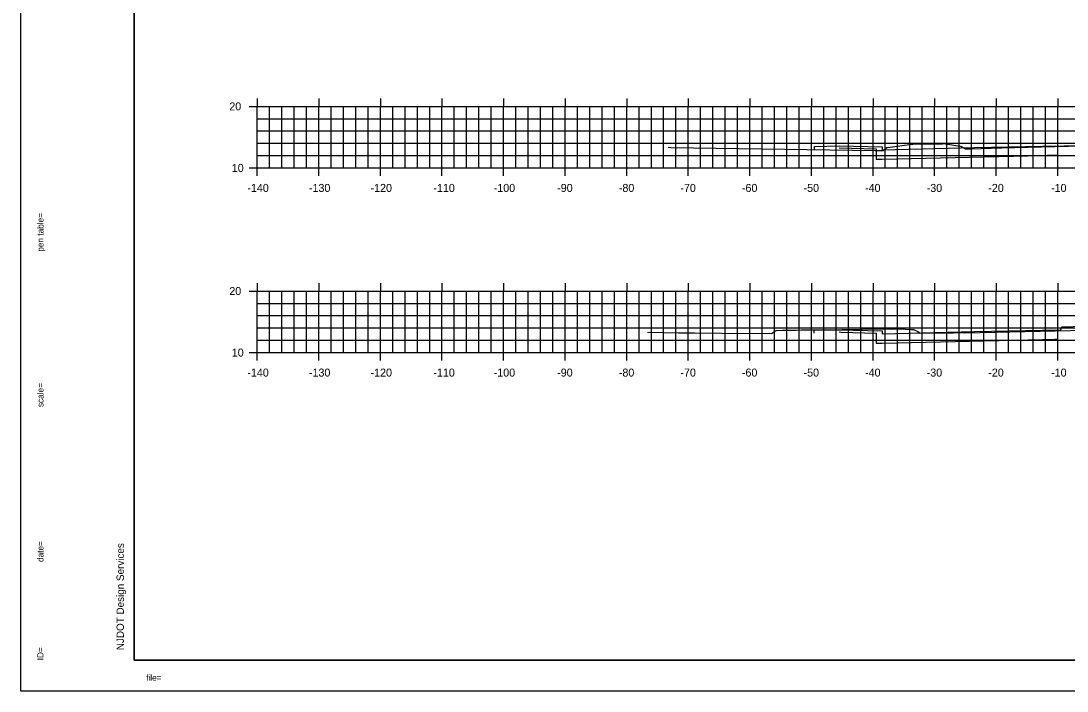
# Model space of a CAD drawing. Extents: x 40011 to 50684, y 49949 to 72236.
# Drawn here: x 41575.1 to 41745, y 68351.8 to 68460.7 of the extents above; entities that cross this region are included whole.
import ezdxf

# ---------------------------------------------------------------- set-up
doc = ezdxf.new("R2010")
doc.units = 0
for name, color, linetype in [('1', 7, 'Continuous'), ('41', 7, 'Continuous'), ('51', 7, 'Continuous'), ('53', 7, 'Continuous'), ('55', 7, 'Continuous'), ('57', 7, 'Continuous'), ('58', 7, 'Continuous'), ('59', 7, 'Continuous'), ('60', 7, 'Continuous')]:
    doc.layers.add(name, color=color, linetype=linetype)

msp = doc.modelspace()

# ---------------------------------------------------------------- linework, layer by layer
at = {"layer": '1'}
for p, q in [((41593.5, 68566.8), (41593.5, 68356.8)), ((41593.5, 68356.8), (41923.5, 68356.8)), ((41924.5, 68351.8), (41575.12, 68351.8))]:
    msp.add_line(p, q, dxfattribs=at)
at = {"layer": '41'}
for points in [[(41575.12, 68571.8), (41924.5, 68571.8), (41924.5, 68351.8), (41575.12, 68351.8)], [(41593.5, 68566.8), (41923.5, 68566.8), (41923.5, 68356.8), (41593.5, 68356.8)]]:
    msp.add_lwpolyline(points, close=True, dxfattribs=at)
at = {"layer": '51'}
for p, q in [((41612.2, 68446.8), (41613.5, 68446.8)), ((41613.5, 68436.8), (41613.5, 68446.8)), ((41615.5, 68436.8), (41615.5, 68446.8)), ((41617.5, 68436.8), (41617.5, 68446.8)), ((41619.5, 68436.8), (41619.5, 68446.8)), ((41621.5, 68436.8), (41621.5, 68446.8)), ((41625.5, 68436.8), (41625.5, 68446.8)), ((41627.5, 68436.8), (41627.5, 68446.8)), ((41629.5, 68436.8), (41629.5, 68446.8)), ((41631.5, 68436.8), (41631.5, 68446.8)), ((41635.5, 68436.8), (41635.5, 68446.8)), ((41637.5, 68436.8), (41637.5, 68446.8)), ((41639.5, 68436.8), (41639.5, 68446.8)), ((41641.5, 68436.8), (41641.5, 68446.8)), ((41645.5, 68436.8), (41645.5, 68446.8)), ((41647.5, 68436.8), (41647.5, 68446.8)), ((41649.5, 68436.8), (41649.5, 68446.8)), ((41651.5, 68436.8), (41651.5, 68446.8)), ((41655.5, 68436.8), (41655.5, 68446.8)), ((41657.5, 68436.8), (41657.5, 68446.8)), ((41659.5, 68436.8), (41659.5, 68446.8)), ((41661.5, 68436.8), (41661.5, 68446.8)), ((41665.5, 68436.8), (41665.5, 68446.8)), ((41667.5, 68436.8), (41667.5, 68446.8)), ((41669.5, 68436.8), (41669.5, 68446.8)), ((41671.5, 68436.8), (41671.5, 68446.8)), ((41675.5, 68436.8), (41675.5, 68446.8)), ((41677.5, 68436.8), (41677.5, 68446.8)), ((41679.5, 68436.8), (41679.5, 68446.8)), ((41681.5, 68436.8), (41681.5, 68446.8)), ((41685.5, 68436.8), (41685.5, 68446.8)), ((41687.5, 68436.8), (41687.5, 68446.8)), ((41689.5, 68436.8), (41689.5, 68446.8)), ((41691.5, 68436.8), (41691.5, 68446.8)), ((41695.5, 68436.8), (41695.5, 68446.8)), ((41697.5, 68436.8), (41697.5, 68446.8)), ((41699.5, 68436.8), (41699.5, 68446.8)), ((41701.5, 68436.8), (41701.5, 68446.8)), ((41705.5, 68436.8), (41705.5, 68446.8)), ((41707.5, 68436.8), (41707.5, 68446.8)), ((41709.5, 68436.8), (41709.5, 68446.8)), ((41711.5, 68436.8), (41711.5, 68446.8)), ((41715.5, 68436.8), (41715.5, 68446.8)), ((41717.5, 68436.8), (41717.5, 68446.8)), ((41719.5, 68436.8), (41719.5, 68446.8)), ((41721.5, 68436.8), (41721.5, 68446.8)), ((41725.5, 68436.8), (41725.5, 68446.8)), ((41727.5, 68436.8), (41727.5, 68446.8)), ((41729.5, 68436.8), (41729.5, 68446.8)), ((41731.5, 68436.8), (41731.5, 68446.8)), ((41735.5, 68436.8), (41735.5, 68446.8)), ((41737.5, 68436.8), (41737.5, 68446.8)), ((41739.5, 68436.8), (41739.5, 68446.8)), ((41741.5, 68436.8), (41741.5, 68446.8)), ((41612.2, 68436.8), (41613.5, 68436.8)), ((41613.5, 68436.8), (41893.5, 68436.8)), ((41613.5, 68435.5), (41613.5, 68436.8)), ((41623.5, 68435.5), (41623.5, 68436.8)), ((41633.5, 68435.5), (41633.5, 68436.8)), ((41643.5, 68435.5), (41643.5, 68436.8)), ((41653.5, 68435.5), (41653.5, 68436.8)), ((41663.5, 68435.5), (41663.5, 68436.8)), ((41673.5, 68435.5), (41673.5, 68436.8)), ((41683.5, 68435.5), (41683.5, 68436.8)), ((41693.5, 68435.5), (41693.5, 68436.8)), ((41703.5, 68435.5), (41703.5, 68436.8)), ((41713.5, 68435.5), (41713.5, 68436.8)), ((41723.5, 68435.5), (41723.5, 68436.8)), ((41733.5, 68435.5), (41733.5, 68436.8)), ((41743.5, 68435.5), (41743.5, 68436.8)), ((41612.2, 68416.8), (41613.5, 68416.8)), ((41613.5, 68406.8), (41613.5, 68416.8)), ((41615.5, 68406.8), (41615.5, 68416.8)), ((41617.5, 68406.8), (41617.5, 68416.8)), ((41619.5, 68406.8), (41619.5, 68416.8)), ((41621.5, 68406.8), (41621.5, 68416.8)), ((41625.5, 68406.8), (41625.5, 68416.8)), ((41627.5, 68406.8), (41627.5, 68416.8)), ((41629.5, 68406.8), (41629.5, 68416.8)), ((41631.5, 68406.8), (41631.5, 68416.8)), ((41635.5, 68406.8), (41635.5, 68416.8)), ((41637.5, 68406.8), (41637.5, 68416.8)), ((41639.5, 68406.8), (41639.5, 68416.8)), ((41641.5, 68406.8), (41641.5, 68416.8)), ((41645.5, 68406.8), (41645.5, 68416.8)), ((41647.5, 68406.8), (41647.5, 68416.8)), ((41649.5, 68406.8), (41649.5, 68416.8)), ((41651.5, 68406.8), (41651.5, 68416.8)), ((41655.5, 68406.8), (41655.5, 68416.8)), ((41657.5, 68406.8), (41657.5, 68416.8)), ((41659.5, 68406.8), (41659.5, 68416.8)), ((41661.5, 68406.8), (41661.5, 68416.8)), ((41665.5, 68406.8), (41665.5, 68416.8)), ((41667.5, 68406.8), (41667.5, 68416.8)), ((41669.5, 68406.8), (41669.5, 68416.8)), ((41671.5, 68406.8), (41671.5, 68416.8)), ((41675.5, 68406.8), (41675.5, 68416.8)), ((41677.5, 68406.8), (41677.5, 68416.8)), ((41679.5, 68406.8), (41679.5, 68416.8)), ((41681.5, 68406.8), (41681.5, 68416.8)), ((41685.5, 68406.8), (41685.5, 68416.8)), ((41687.5, 68406.8), (41687.5, 68416.8)), ((41689.5, 68406.8), (41689.5, 68416.8)), ((41691.5, 68406.8), (41691.5, 68416.8)), ((41695.5, 68406.8), (41695.5, 68416.8)), ((41697.5, 68406.8), (41697.5, 68416.8)), ((41699.5, 68406.8), (41699.5, 68416.8)), ((41701.5, 68406.8), (41701.5, 68416.8)), ((41705.5, 68406.8), (41705.5, 68416.8)), ((41707.5, 68406.8), (41707.5, 68416.8)), ((41709.5, 68406.8), (41709.5, 68416.8)), ((41711.5, 68406.8), (41711.5, 68416.8)), ((41715.5, 68406.8), (41715.5, 68416.8)), ((41717.5, 68406.8), (41717.5, 68416.8)), ((41719.5, 68406.8), (41719.5, 68416.8)), ((41721.5, 68406.8), (41721.5, 68416.8)), ((41725.5, 68406.8), (41725.5, 68416.8)), ((41727.5, 68406.8), (41727.5, 68416.8)), ((41729.5, 68406.8), (41729.5, 68416.8)), ((41731.5, 68406.8), (41731.5, 68416.8)), ((41735.5, 68406.8), (41735.5, 68416.8)), ((41737.5, 68406.8), (41737.5, 68416.8)), ((41739.5, 68406.8), (41739.5, 68416.8)), ((41741.5, 68406.8), (41741.5, 68416.8)), ((41612.2, 68406.8), (41613.5, 68406.8)), ((41613.5, 68406.8), (41893.5, 68406.8)), ((41613.5, 68405.5), (41613.5, 68406.8)), ((41623.5, 68405.5), (41623.5, 68406.8)), ((41633.5, 68405.5), (41633.5, 68406.8)), ((41643.5, 68405.5), (41643.5, 68406.8)), ((41653.5, 68405.5), (41653.5, 68406.8)), ((41663.5, 68405.5), (41663.5, 68406.8)), ((41673.5, 68405.5), (41673.5, 68406.8)), ((41683.5, 68405.5), (41683.5, 68406.8)), ((41693.5, 68405.5), (41693.5, 68406.8)), ((41703.5, 68405.5), (41703.5, 68406.8)), ((41713.5, 68405.5), (41713.5, 68406.8)), ((41723.5, 68405.5), (41723.5, 68406.8)), ((41733.5, 68405.5), (41733.5, 68406.8)), ((41743.5, 68405.5), (41743.5, 68406.8))]:
    msp.add_line(p, q, dxfattribs=at)
at = {"layer": '53'}
for p, q in [((41613.5, 68444.8), (41893.5, 68444.8)), ((41613.5, 68442.8), (41893.5, 68442.8)), ((41613.5, 68440.8), (41893.5, 68440.8)), ((41613.5, 68438.8), (41893.5, 68438.8)), ((41613.5, 68414.8), (41893.5, 68414.8)), ((41613.5, 68412.8), (41893.5, 68412.8)), ((41613.5, 68410.8), (41893.5, 68410.8)), ((41613.5, 68408.8), (41893.5, 68408.8))]:
    msp.add_line(p, q, dxfattribs=at)
at = {"layer": '55'}
for p, q in [((41613.5, 68446.8), (41893.5, 68446.8)), ((41613.5, 68436.8), (41613.5, 68446.8)), ((41623.5, 68436.8), (41623.5, 68446.8)), ((41633.5, 68436.8), (41633.5, 68446.8)), ((41643.5, 68436.8), (41643.5, 68446.8)), ((41653.5, 68436.8), (41653.5, 68446.8)), ((41663.5, 68436.8), (41663.5, 68446.8)), ((41673.5, 68436.8), (41673.5, 68446.8)), ((41683.5, 68436.8), (41683.5, 68446.8)), ((41693.5, 68436.8), (41693.5, 68446.8)), ((41703.5, 68436.8), (41703.5, 68446.8)), ((41713.5, 68436.8), (41713.5, 68446.8)), ((41723.5, 68436.8), (41723.5, 68446.8)), ((41733.5, 68436.8), (41733.5, 68446.8)), ((41743.5, 68436.8), (41743.5, 68446.8)), ((41613.5, 68436.8), (41893.5, 68436.8)), ((41613.5, 68416.8), (41893.5, 68416.8)), ((41613.5, 68406.8), (41613.5, 68416.8)), ((41623.5, 68406.8), (41623.5, 68416.8)), ((41633.5, 68406.8), (41633.5, 68416.8)), ((41643.5, 68406.8), (41643.5, 68416.8)), ((41653.5, 68406.8), (41653.5, 68416.8)), ((41663.5, 68406.8), (41663.5, 68416.8)), ((41673.5, 68406.8), (41673.5, 68416.8)), ((41683.5, 68406.8), (41683.5, 68416.8)), ((41693.5, 68406.8), (41693.5, 68416.8)), ((41703.5, 68406.8), (41703.5, 68416.8)), ((41713.5, 68406.8), (41713.5, 68416.8)), ((41723.5, 68406.8), (41723.5, 68416.8)), ((41733.5, 68406.8), (41733.5, 68416.8)), ((41743.5, 68406.8), (41743.5, 68416.8)), ((41613.5, 68406.8), (41893.5, 68406.8))]:
    msp.add_line(p, q, dxfattribs=at)
at = {"layer": '57'}
for points in [[(41680.25, 68440.15), (41680.64, 68440.14), (41713.86, 68439.64), (41715.15, 68439.62), (41715.17, 68439.63), (41715.77, 68440.14), (41716.27, 68440.19), (41718.63, 68440.48), (41720.42, 68440.69), (41723.76, 68440.72), (41724.76, 68440.74), (41725.14, 68440.75), (41725.29, 68440.73), (41727.65, 68440.33), (41727.82, 68440.3), (41727.89, 68440.26), (41728.5, 68439.88), (41729.36, 68439.91), (41734.38, 68440.04), (41753.93, 68440.56)], [(41676.9, 68410.12), (41681.93, 68410.03), (41682.26, 68410.03), (41683.33, 68410.02), (41684.55, 68410.01), (41688.93, 68409.98), (41697.01, 68409.92), (41697.64, 68410.31), (41697.81, 68410.41), (41698.78, 68410.43), (41700.42, 68410.45), (41701.01, 68410.46), (41701.81, 68410.47), (41702.67, 68410.48), (41703.2, 68410.48), (41703.55, 68410.49), (41704.26, 68410.49), (41705.31, 68410.5), (41714.9, 68410.67), (41715.42, 68410.67), (41716.21, 68410.67), (41717.11, 68410.66), (41717.67, 68410.64), (41718.71, 68410.61), (41719.77, 68410.57), (41720.1, 68410.56), (41720.76, 68410.2), (41721.16, 68409.96), (41725.51, 68410.01), (41726.54, 68410.03), (41727.23, 68410.04), (41727.52, 68410.06), (41727.59, 68410.06), (41727.68, 68410.07), (41727.76, 68410.06), (41728.39, 68409.99), (41747.98, 68410.46)]]:
    msp.add_lwpolyline(points, dxfattribs=at)
at = {"layer": '58'}
for points in [[(41707.99, 68440.05), (41713.99, 68439.88), (41714, 68438.21), (41714.72, 68438.23), (41715, 68438.24), (41741, 68438.83), (41741.03, 68438.83), (41741.84, 68438.85), (41743.5, 68438.88)], [(41707.99, 68410.15), (41708.31, 68410.14), (41713.99, 68409.98), (41714.01, 68408.31), (41714.59, 68408.33), (41715, 68408.34), (41741, 68408.93), (41743.01, 68408.97), (41743.5, 68408.98)]]:
    msp.add_lwpolyline(points, dxfattribs=at)
at = {"layer": '59'}
for points in [[(41703.91, 68439.79), (41703.98, 68439.79), (41703.98, 68439.8), (41703.99, 68440.29), (41704.07, 68440.29), (41707.99, 68440.38), (41714.99, 68440.24), (41715, 68439.74), (41730, 68440.11), (41741, 68440.33), (41748, 68440.47)], [(41703.96, 68409.96), (41703.96, 68410.17), (41703.97, 68410.46), (41707.99, 68410.48), (41714.99, 68410.34), (41715, 68409.84), (41730, 68410.21), (41741, 68410.43), (41744, 68410.49), (41744.14, 68410.99), (41747.83, 68411.07)]]:
    msp.add_lwpolyline(points, dxfattribs=at)
at = {"layer": '60'}
for p, q in [((41613.5, 68448.1), (41613.5, 68446.8)), ((41623.5, 68448.1), (41623.5, 68446.8)), ((41633.5, 68448.1), (41633.5, 68446.8)), ((41643.5, 68448.1), (41643.5, 68446.8)), ((41653.5, 68448.1), (41653.5, 68446.8)), ((41663.5, 68448.1), (41663.5, 68446.8)), ((41673.5, 68448.1), (41673.5, 68446.8)), ((41683.5, 68448.1), (41683.5, 68446.8)), ((41693.5, 68448.1), (41693.5, 68446.8)), ((41703.5, 68448.1), (41703.5, 68446.8)), ((41713.5, 68448.1), (41713.5, 68446.8)), ((41723.5, 68448.1), (41723.5, 68446.8)), ((41733.5, 68448.1), (41733.5, 68446.8)), ((41743.5, 68448.1), (41743.5, 68446.8)), ((41613.5, 68418.1), (41613.5, 68416.8)), ((41623.5, 68418.1), (41623.5, 68416.8)), ((41633.5, 68418.1), (41633.5, 68416.8)), ((41643.5, 68418.1), (41643.5, 68416.8)), ((41653.5, 68418.1), (41653.5, 68416.8)), ((41663.5, 68418.1), (41663.5, 68416.8)), ((41673.5, 68418.1), (41673.5, 68416.8)), ((41683.5, 68418.1), (41683.5, 68416.8)), ((41693.5, 68418.1), (41693.5, 68416.8)), ((41703.5, 68418.1), (41703.5, 68416.8)), ((41713.5, 68418.1), (41713.5, 68416.8)), ((41723.5, 68418.1), (41723.5, 68416.8)), ((41733.5, 68418.1), (41733.5, 68416.8)), ((41743.5, 68418.1), (41743.5, 68416.8))]:
    msp.add_line(p, q, dxfattribs=at)

# ---------------------------------------------------------------- texts
at = {"layer": '1'}
for s, height, rotation, p in [('...................pentable..................', 0.0144, 90, (41578.78, 68431.16)), ('pen table=', 1, 90, (41578.78, 68423.19)), ('......scale......', 0.0144, 90, (41578.78, 68402.83)), ('scale=', 1, 90, (41578.78, 68397.94)), ('.......time......', 0.0144, 90, (41578.78, 68377.16)), ('date=', 1, 90, (41578.78, 68372.78)), ('NJDOT Design Services', 1.2, 90, (41591.84, 68358.45)), ('ID=', 1, 90, (41578.78, 68356.81)), ('............who............', 0.0144, 90, (41578.78, 68359.47)), ('file=', 1, 360, (41595.45, 68353.47)), ('...................bob..................', 0.0144, 360, (41598.78, 68353.47))]:
    msp.add_text(s, height=height, rotation=rotation, dxfattribs=at).set_placement(p)
at = {"layer": '51'}
for s, height, p in [('20', 1.3, (41608.96, 68446.15)), ('10', 1.3, (41609.36, 68436.15)), ('-', 0.0001, (41613.5, 68436.8)), ('-140', 1.3, (41611.89, 68432.9)), ('-130', 1.3, (41621.89, 68432.9)), ('-120', 1.3, (41631.9, 68432.9)), ('-110', 1.3, (41642.1, 68432.9)), ('-100', 1.3, (41651.9, 68432.9)), ('-90', 1.3, (41662.21, 68432.9)), ('-80', 1.3, (41672.22, 68432.9)), ('-70', 1.3, (41682.22, 68432.9)), ('-60', 1.3, (41692.21, 68432.9)), ('-50', 1.3, (41702.22, 68432.9)), ('-40', 1.3, (41712.21, 68432.9)), ('-30', 1.3, (41722.22, 68432.9)), ('-20', 1.3, (41732.22, 68432.9)), ('-10', 1.3, (41742.42, 68432.9)), ('20', 1.3, (41608.96, 68416.15)), ('10', 1.3, (41609.36, 68406.15)), ('-', 0.0001, (41613.5, 68406.8)), ('-140', 1.3, (41611.89, 68402.9)), ('-130', 1.3, (41621.89, 68402.9)), ('-120', 1.3, (41631.9, 68402.9)), ('-110', 1.3, (41642.1, 68402.9)), ('-100', 1.3, (41651.9, 68402.9)), ('-90', 1.3, (41662.21, 68402.9)), ('-80', 1.3, (41672.22, 68402.9)), ('-70', 1.3, (41682.22, 68402.9)), ('-60', 1.3, (41692.21, 68402.9)), ('-50', 1.3, (41702.22, 68402.9)), ('-40', 1.3, (41712.21, 68402.9)), ('-30', 1.3, (41722.22, 68402.9)), ('-20', 1.3, (41732.22, 68402.9)), ('-10', 1.3, (41742.42, 68402.9))]:
    msp.add_text(s, height=height, dxfattribs=at).set_placement(p)

doc.saveas('drawing.dxf')
